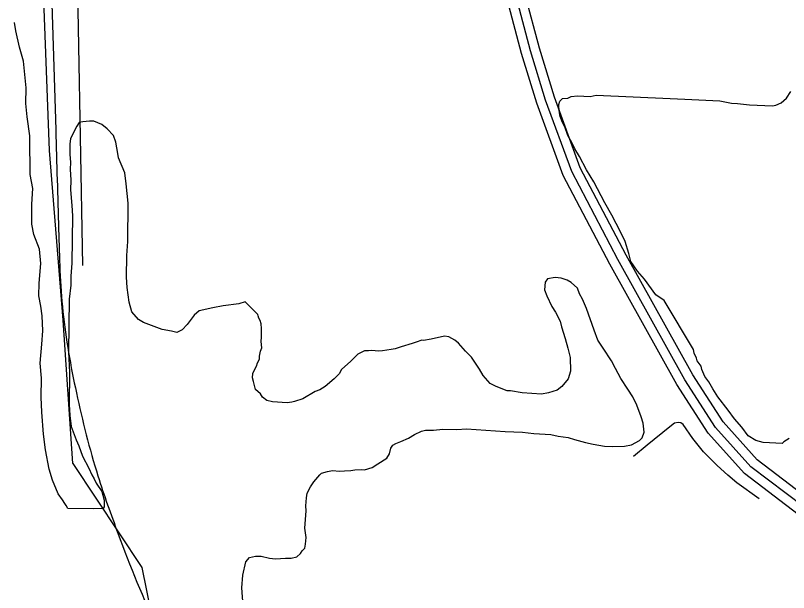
# Model space of a CAD drawing. Extents: x 3245246 to 3283090, y 806824 to 832173.
# Drawn here: x 3278046 to 3279290, y 819737 to 820666 of the extents above; entities that cross this region are included whole.
import ezdxf

# ---------------------------------------------------------------- set-up
doc = ezdxf.new("R2010")
doc.units = 0
for name, color, linetype in [('V-ROAD-CNTR', 7, 'Continuous'), ('V-SITE-VEGE', 7, 'Continuous'), ('V-TOPO-SHOR', 7, 'Continuous')]:
    doc.layers.add(name, color=color, linetype=linetype)

msp = doc.modelspace()

# ---------------------------------------------------------------- linework, layer by layer
at = {"layer": 'V-ROAD-CNTR'}
for points in [[(3277951.4, 824772.9), (3278068.2, 821835.2), (3278111.2, 820481.9)], [(3280268.3, 818947.3), (3280170.6, 818994.4), (3280121.8, 819048.2), (3279980.5, 819201.6), (3279930.7, 819240.6), (3279893.5, 819281.5), (3279842.2, 819359.5), (3279772.1, 819456.6), (3279715, 819525.8), (3279644.4, 819592.3), (3279588.7, 819663.3), (3279508.8, 819736.8), (3279421, 819802.4), (3279314.4, 819874.8), (3279229.3, 819939.4), (3279172.8, 820002.6), (3279123.1, 820079.6), (3279015.7, 820273.1), (3278941.4, 820414.8), (3278899.2, 820529.9), (3278874.9, 820609.2), (3278852.2, 820695.1)], [(3280266.1, 818963), (3280179.7, 819006.7), (3280132.9, 819058.3), (3279990.8, 819212.6), (3279941, 819251.6), (3279905.4, 819290.7), (3279854.5, 819368), (3279784, 819465.8), (3279726, 819536.1), (3279655.5, 819602.5), (3279599.8, 819673.6), (3279518.4, 819748.3), (3279429.7, 819814.7), (3279323.1, 819887), (3279239.6, 819950.5), (3279184.8, 820011.7), (3279135.9, 820087.3), (3279028.9, 820280.2), (3278955.1, 820420.9), (3278913.5, 820534.7), (3278889.3, 820613.4), (3278866.5, 820699.9)], [(3280260.5, 818934.1), (3280161.4, 818982.2), (3280110.7, 819038.1), (3279970.3, 819190.5), (3279920.5, 819229.5), (3279881.6, 819272.2), (3279829.8, 819351), (3279760.2, 819447.4), (3279704, 819515.6), (3279633.3, 819582.2), (3279577.7, 819653.1), (3279499.2, 819725.2), (3279412.3, 819790.2), (3279305.6, 819862.6), (3279219.1, 819928.4), (3279160.8, 819993.5), (3279110.2, 820071.9), (3279002.4, 820265.9), (3278927.6, 820408.7), (3278885, 820525.1), (3278860.5, 820605.1), (3278838, 820690.3)]]:
    msp.add_lwpolyline(points, dxfattribs=at)
msp.add_spline([(3278111.2, 820481.9), (3278115.8, 820321), (3278122.7, 820189.1), (3278144.5, 820058.4), (3278179.1, 819924.7), (3278211.3, 819832.4), (3278276.5, 819676.6), (3278340.7, 819560.9)], degree=3, dxfattribs=at)
at = {"layer": 'V-SITE-VEGE'}
for p, q in [((3278047.1, 820641.6), (3278044.9, 820654.7)), ((3278052.7, 820615.3), (3278047.1, 820641.6)), ((3278059.5, 820592.6), (3278052.7, 820615.3)), ((3278063.7, 820549.6), (3278059.5, 820592.6)), ((3278063.3, 820524.6), (3278063.7, 820549.6)), ((3278065.4, 820503.1), (3278063.3, 820524.6)), ((3278069.7, 820472.1), (3278065.4, 820503.1)), ((3278148.7, 820493.6), (3278145, 820487.7)), ((3278154.6, 820494.8), (3278148.7, 820493.6)), ((3278165.4, 820495.8), (3278154.6, 820494.8)), ((3278172.5, 820495.7), (3278165.4, 820495.8)), ((3278185.6, 820490.7), (3278172.5, 820495.7)), ((3278142.6, 820483), (3278135.2, 820467.6)), ((3278145, 820487.7), (3278142.6, 820483)), ((3278193.8, 820483.5), (3278185.6, 820490.7)), ((3278204.4, 820472.6), (3278193.8, 820483.5)), ((3278069.5, 820451.9), (3278069.7, 820472.1)), ((3278135.2, 820467.6), (3278133.9, 820459.3)), ((3278207.8, 820461.9), (3278204.4, 820472.6)), ((3278133.9, 820459.3), (3278133.7, 820442.6)), ((3278211.1, 820443.9), (3278207.8, 820461.9)), ((3278070.3, 820426.8), (3278069.5, 820451.9)), ((3278212.2, 820436.8), (3278211.1, 820443.9)), ((3278133.7, 820442.6), (3278134.7, 820429.5)), ((3278222.6, 820412.8), (3278212.2, 820436.8)), ((3278070.1, 820410.2), (3278070.3, 820426.8)), ((3278134.7, 820429.5), (3278134.5, 820418.8)), ((3278134.5, 820418.8), (3278135.5, 820400.9)), ((3278074.5, 820387.5), (3278070.1, 820410.2)), ((3278224.7, 820394.9), (3278222.6, 820412.8)), ((3278135.5, 820400.9), (3278135.2, 820385.4)), ((3278227.9, 820363.9), (3278224.7, 820394.9)), ((3278073, 820362.5), (3278074.5, 820387.5)), ((3278135.2, 820385.4), (3278137.3, 820360.4)), ((3278072.5, 820330.3), (3278073, 820362.5)), ((3278137.3, 820360.4), (3278138.2, 820343.7)), ((3278227, 820302), (3278227.9, 820363.9)), ((3278138.2, 820343.7), (3278137.2, 820267.5)), ((3278075.9, 820313.6), (3278072.5, 820330.3)), ((3278085.1, 820289.6), (3278075.9, 820313.6)), ((3278225.5, 820279.4), (3278227, 820302)), ((3278087.1, 820267), (3278085.1, 820289.6)), ((3278225, 820244.8), (3278225.5, 820279.4)), ((3278084.3, 820234.9), (3278087.1, 820267)), ((3278137.2, 820267.5), (3278135.7, 820246.1)), ((3278135.7, 820246.1), (3278135.5, 820231.8)), ((3278226, 820228.1), (3278225, 820244.8)), ((3278914.4, 820244), (3278902.3, 820242.1)), ((3278924.4, 820243.4), (3278914.4, 820244)), ((3278084, 820214.6), (3278084.3, 820234.9)), ((3278135.5, 820231.8), (3278132.8, 820209.2)), ((3278898.3, 820236.9), (3278897.5, 820224.1)), ((3278902.3, 820242.1), (3278898.3, 820236.9)), ((3278934.2, 820240), (3278924.4, 820243.4)), ((3278940.3, 820235.9), (3278934.2, 820240)), ((3278950.7, 820227), (3278940.3, 820235.9)), ((3278229.2, 820204.3), (3278226, 820228.1)), ((3278897.5, 820224.1), (3278901.4, 820214.7)), ((3278953.7, 820217.7), (3278950.7, 820227)), ((3278087.4, 820197.9), (3278084, 820214.6)), ((3278132.8, 820209.2), (3278131.6, 820124.6)), ((3278901.4, 820214.7), (3278909.5, 820197.7)), ((3278958.6, 820209.1), (3278953.7, 820217.7)), ((3278964.9, 820194.1), (3278958.6, 820209.1)), ((3278089.5, 820182.4), (3278087.4, 820197.9)), ((3278233.8, 820188.7), (3278229.2, 820204.3)), ((3278363.7, 820195.2), (3278342.2, 820190.8)), ((3278380.4, 820198.6), (3278363.7, 820195.2)), ((3278405.5, 820201.8), (3278380.4, 820198.6)), ((3278416.2, 820205.2), (3278405.5, 820201.8)), ((3278434.5, 820186.3), (3278416.2, 820205.2)), ((3278909.5, 820197.7), (3278915.2, 820188.2)), ((3278977.3, 820159.4), (3278964.9, 820194.1)), ((3278090.4, 820158.5), (3278089.5, 820182.4)), ((3278244.3, 820176.6), (3278233.8, 820188.7)), ((3278333.7, 820183.7), (3278322.8, 820168.4)), ((3278342.2, 820190.8), (3278333.7, 820183.7)), ((3278436.2, 820184.4), (3278434.5, 820186.3)), ((3278437, 820182.5), (3278436.2, 820184.4)), ((3278437.7, 820178.8), (3278437, 820182.5)), ((3278915.2, 820188.2), (3278922.5, 820174)), ((3278252.6, 820171.8), (3278244.3, 820176.6)), ((3278282.2, 820160.6), (3278252.6, 820171.8)), ((3278440.2, 820175), (3278437.7, 820178.8)), ((3278441.6, 820169.4), (3278440.2, 820175)), ((3278442.1, 820162.1), (3278441.6, 820169.4)), ((3278922.5, 820174), (3278924.6, 820164.8)), ((3278088.9, 820137.1), (3278090.4, 820158.5)), ((3278297.6, 820158), (3278282.2, 820160.6)), ((3278306, 820155.5), (3278297.6, 820158)), ((3278314.4, 820160.2), (3278306, 820155.5)), ((3278322.8, 820168.4), (3278314.4, 820160.2)), ((3278442.1, 820148.3), (3278442.1, 820162.1)), ((3278924.6, 820164.8), (3278930.7, 820146.1)), ((3278983.5, 820143.5), (3278977.3, 820159.4)), ((3278441.6, 820141.1), (3278442.1, 820148.3)), ((3278715, 820144.9), (3278703, 820142.9)), ((3278736.4, 820149.8), (3278715, 820144.9)), ((3278743.6, 820148.5), (3278736.4, 820149.8)), ((3278753.3, 820143.2), (3278743.6, 820148.5)), ((3278930.7, 820146.1), (3278935.1, 820130.3)), ((3278086.1, 820106.2), (3278088.9, 820137.1)), ((3278442.7, 820130.9), (3278441.6, 820141.1)), ((3278666.7, 820132.5), (3278657.3, 820129.5)), ((3278684.4, 820137.8), (3278666.7, 820132.5)), ((3278690.9, 820140.1), (3278684.4, 820137.8)), ((3278700.3, 820143.1), (3278690.9, 820140.1)), ((3278703, 820142.9), (3278700.3, 820143.1)), ((3278759.3, 820138.3), (3278753.3, 820143.2)), ((3278770.4, 820125.7), (3278759.3, 820138.3)), ((3278991.8, 820130.2), (3278983.5, 820143.5)), ((3278131.6, 820124.6), (3278133.5, 820091.2)), ((3278439.1, 820117.5), (3278440.6, 820125.6)), ((3278440.6, 820125.6), (3278442.7, 820130.9)), ((3278597.4, 820120.7), (3278585.7, 820109.6)), ((3278607.8, 820126.4), (3278597.4, 820120.7)), ((3278614.2, 820126), (3278607.8, 820126.4)), ((3278619.7, 820126.5), (3278614.2, 820126)), ((3278630.6, 820125.8), (3278619.7, 820126.5)), ((3278637, 820126.3), (3278630.6, 820125.8)), ((3278650.9, 820128.1), (3278637, 820126.3)), ((3278657.3, 820129.5), (3278650.9, 820128.1)), ((3278779.8, 820115.9), (3278770.4, 820125.7)), ((3278935.1, 820130.3), (3278938.7, 820115.4)), ((3279005.1, 820110.1), (3278991.8, 820130.2)), ((3278435.7, 820106.7), (3278438.8, 820112.9)), ((3278438.8, 820112.9), (3278439.1, 820117.5)), ((3278585.7, 820109.6), (3278571.1, 820095.9)), ((3278793.1, 820096.7), (3278779.8, 820115.9)), ((3278938.7, 820115.4), (3278939.1, 820093.5)), ((3279011.5, 820097.8), (3279005.1, 820110.1)), ((3278088.1, 820082.3), (3278086.1, 820106.2)), ((3278430.3, 820094.3), (3278434.4, 820101.4)), ((3278434.4, 820101.4), (3278435.7, 820106.7)), ((3278571.1, 820095.9), (3278567, 820088.9)), ((3278798.8, 820086.3), (3278793.1, 820096.7)), ((3279020.5, 820081.7), (3279011.5, 820097.8)), ((3278087.7, 820051.4), (3278088.1, 820082.3)), ((3278133.5, 820091.2), (3278132.8, 820040)), ((3278427.7, 820082.6), (3278428.2, 820089.9)), ((3278429.1, 820077), (3278427.7, 820082.6)), ((3278428.2, 820089.9), (3278430.3, 820094.3)), ((3278567, 820088.9), (3278559.1, 820081.2)), ((3278809.9, 820073.7), (3278798.8, 820086.3)), ((3278939.1, 820093.5), (3278935.5, 820080.9)), ((3278432.8, 820064), (3278429.1, 820077)), ((3278559.1, 820081.2), (3278544.6, 820068.5)), ((3278819.6, 820068.5), (3278809.9, 820073.7)), ((3278935.5, 820080.9), (3278925.6, 820068.8)), ((3279031.3, 820064.5), (3279020.5, 820081.7)), ((3278440.6, 820057.1), (3278432.8, 820064)), ((3278528.5, 820060.4), (3278508.6, 820048.9)), ((3278536, 820063.5), (3278528.5, 820060.4)), ((3278544.6, 820068.5), (3278536, 820063.5)), ((3278837.4, 820061.8), (3278819.6, 820068.5)), ((3278842.9, 820061.5), (3278837.4, 820061.8)), ((3278861.8, 820058.4), (3278842.9, 820061.5)), ((3278892.8, 820056.3), (3278861.8, 820058.4)), ((3278903.9, 820058.3), (3278892.8, 820056.3)), ((3278917.9, 820062.9), (3278903.9, 820058.3)), ((3278925.6, 820068.8), (3278917.9, 820062.9)), ((3279039.6, 820052.1), (3279031.3, 820064.5)), ((3278088.6, 820027.5), (3278087.7, 820051.4)), ((3278443.9, 820051.4), (3278440.6, 820057.1)), ((3278450.8, 820046.4), (3278443.9, 820051.4)), ((3278459.8, 820043.9), (3278450.8, 820046.4)), ((3278508.6, 820048.9), (3278495.5, 820044.3)), ((3279046, 820038.9), (3279039.6, 820052.1)), ((3278132.8, 820040), (3278133.7, 820022.1)), ((3278483.5, 820042.4), (3278459.8, 820043.9)), ((3278490.9, 820043.7), (3278483.5, 820042.4)), ((3278495.5, 820044.3), (3278490.9, 820043.7)), ((3279053, 820020.1), (3279046, 820038.9)), ((3278091.6, 819991.8), (3278088.6, 820027.5)), ((3278133.7, 820022.1), (3278135.9, 820004.2)), ((3279056, 820009.9), (3279053, 820020.1)), ((3279057.7, 819995.1), (3279056, 820009.9)), ((3278135.9, 820004.2), (3278143.9, 819982.7)), ((3278688.4, 819991.3), (3278699.7, 819997)), ((3278699.7, 819997), (3278706.2, 819998.4)), ((3278706.2, 819998.4), (3278719, 819998.4)), ((3278719, 819998.4), (3278733.7, 820000.2)), ((3278733.7, 820000.2), (3278756.5, 819999.6)), ((3278756.5, 819999.6), (3278772.1, 820000.4)), ((3278772.1, 820000.4), (3278834, 819996.3)), ((3278834, 819996.3), (3278862.2, 819995.3)), ((3278862.2, 819995.3), (3278880.4, 819993.2)), ((3279054.4, 819986.2), (3279057.7, 819995.1)), ((3278094.9, 819966.7), (3278091.6, 819991.8)), ((3278143.9, 819982.7), (3278148.6, 819973.1)), ((3278666.6, 819980), (3278678.9, 819985.6)), ((3278678.9, 819985.6), (3278688.4, 819991.3)), ((3278880.4, 819993.2), (3278907.6, 819991.4)), ((3278907.6, 819991.4), (3278919.3, 819988.8)), ((3278919.3, 819988.8), (3278935.7, 819986.8)), ((3278935.7, 819986.8), (3278945.5, 819983.4)), ((3278945.5, 819983.4), (3278963.4, 819978.6)), ((3279050.5, 819981.9), (3279054.4, 819986.2)), ((3278148.6, 819973.1), (3278154.3, 819956.3)), ((3278650.4, 819969.2), (3278653.5, 819974.5)), ((3278653.5, 819974.5), (3278658.2, 819976.9)), ((3278658.2, 819976.9), (3278666.6, 819980)), ((3278963.4, 819978.6), (3278976, 819975.9)), ((3278976, 819975.9), (3278994.1, 819972.9)), ((3278994.1, 819972.9), (3279006.9, 819972)), ((3279006.9, 819972), (3279026.1, 819972.6)), ((3279026.1, 819972.6), (3279037.2, 819974.6)), ((3279037.2, 819974.6), (3279050.5, 819981.9)), ((3278100.4, 819935.6), (3278094.9, 819966.7)), ((3278643.8, 819953.2), (3278647.9, 819960.2)), ((3278647.9, 819960.2), (3278650.4, 819969.2)), ((3278154.3, 819956.3), (3278164.7, 819937.1)), ((3278629.5, 819944.1), (3278643.8, 819953.2)), ((3278106.1, 819917.7), (3278100.4, 819935.6)), ((3278164.7, 819937.1), (3278169.3, 819926.3)), ((3278548.3, 819932.1), (3278556.6, 819933.4)), ((3278556.6, 819933.4), (3278567.6, 819932.6)), ((3278567.6, 819932.6), (3278575.8, 819933)), ((3278575.8, 819933), (3278585.9, 819933.3)), ((3278585.9, 819933.3), (3278592.3, 819934.7)), ((3278592.3, 819934.7), (3278602.4, 819934.9)), ((3278602.4, 819934.9), (3278607.9, 819934.5)), ((3278607.9, 819934.5), (3278620, 819938.3)), ((3278620, 819938.3), (3278629.5, 819944.1)), ((3278169.3, 819926.3), (3278172.8, 819920.3)), ((3278526.2, 819915.3), (3278536.1, 819926.5)), ((3278536.1, 819926.5), (3278539, 819929.1)), ((3278539, 819929.1), (3278548.3, 819932.1)), ((3278115.3, 819896.1), (3278106.1, 819917.7)), ((3278172.8, 819920.3), (3278176.3, 819913.1)), ((3278176.3, 819913.1), (3278185.6, 819899.9)), ((3278521.1, 819907.4), (3278526.2, 819915.3)), ((3278122.3, 819886.5), (3278115.3, 819896.1)), ((3278185.6, 819899.9), (3278189, 819885.6)), ((3278514.4, 819889.6), (3278515.8, 819896.8)), ((3278515.8, 819896.8), (3278521.1, 819907.4)), ((3278125.8, 819880.5), (3278122.3, 819886.5)), ((3278189, 819885.6), (3278188.9, 819874.9)), ((3278513.6, 819876.8), (3278514.4, 819889.6)), ((3278128.1, 819876.9), (3278125.8, 819880.5)), ((3278130.5, 819872.1), (3278128.1, 819876.9)), ((3278172.1, 819871.5), (3278130.5, 819872.1)), ((3278187.6, 819872.5), (3278172.1, 819871.5)), ((3278188.9, 819874.9), (3278187.6, 819872.5)), ((3278514, 819868.6), (3278513.6, 819876.8)), ((3278512.1, 819840.4), (3278514, 819868.6)), ((3278513.9, 819825.7), (3278512.1, 819840.4)), ((3278513.1, 819814.7), (3278513.9, 819825.7)), ((3278511.8, 819808.4), (3278513.1, 819814.7)), ((3278499, 819794.7), (3278504.8, 819799.8)), ((3278504.8, 819799.8), (3278507.9, 819804.1)), ((3278507.9, 819804.1), (3278511.8, 819808.4)), ((3278412.1, 819764.8), (3278417.2, 819786.4)), ((3278417.2, 819786.4), (3278423.1, 819793.3)), ((3278423.1, 819793.3), (3278432.4, 819795.4)), ((3278432.4, 819795.4), (3278441.5, 819795.7)), ((3278441.5, 819795.7), (3278455, 819792.1)), ((3278455, 819792.1), (3278465, 819791.4)), ((3278465, 819791.4), (3278480.6, 819792.2)), ((3278480.6, 819792.2), (3278489.7, 819792.5)), ((3278489.7, 819792.5), (3278499, 819794.7)), ((3278410.7, 819744.8), (3278412.1, 819764.8)), ((3278412.5, 819715.4), (3278410.7, 819744.8))]:
    msp.add_line(p, q, dxfattribs=at)
for points in [[(3279090, 820207.2), (3279076.7, 820216.1), (3279058.6, 820241.7), (3279046.9, 820254.6), (3279036.6, 820270.2), (3279033.1, 820282.7), (3279027.2, 820302.2), (3279019.6, 820317.7), (3279005.8, 820344.4), (3278994.4, 820364.2), (3278976.7, 820398), (3278965.3, 820417.8), (3278953.9, 820438.9), (3278946.3, 820451.6), (3278941.3, 820461.5), (3278934.9, 820472.8), (3278930.1, 820486.7), (3278926.3, 820493.8), (3278922.6, 820503.6), (3278921.5, 820509.1), (3278920.6, 820518.8), (3278920.8, 820522.9), (3278922.4, 820528.3), (3278926.7, 820532.2), (3278935, 820533.2), (3278940.6, 820535.7), (3278950.3, 820536.6), (3278970.9, 820535.6), (3278980.6, 820537.9), (3279099.8, 820532.3), (3279123.1, 820531.2), (3279179.3, 820528.6), (3279198.4, 820524.9), (3279208, 820524.5), (3279227.1, 820522.2), (3279264.1, 820520.4), (3279269.6, 820521.6), (3279278.1, 820525.3), (3279286.7, 820533.1), (3279294, 820543.8)], [(3279291, 819984.8), (3279282.6, 819979.7), (3279279.7, 819977.1), (3279249.5, 819978.6), (3279237.3, 819981.9), (3279225.3, 819989.3), (3279215, 820003.5), (3279203.2, 820016.5), (3279192.9, 820030.7), (3279176.1, 820052.1), (3279168.4, 820064.8), (3279162.1, 820076.1), (3279155.6, 820084.6), (3279150.7, 820095.9), (3279149.6, 820101.4), (3279143.1, 820110), (3279141.9, 820114.1), (3279138.2, 820122.5), (3279137.1, 820128.1), (3279090, 820207.2)]]:
    msp.add_lwpolyline(points, dxfattribs=at)
at = {"layer": 'V-TOPO-SHOR'}
for points in [[(3278138.5, 819944.6), (3278123.2, 820175.7), (3278101.1, 820448.6), (3278079.1, 821033.3), (3278084.7, 821077.8)], [(3278142.7, 820909.4), (3278150.5, 820470.8), (3278154.4, 820263.4)], [(3279242.6, 819887.9), (3279206.9, 819913.6), (3279192.5, 819925.9), (3279175.3, 819941.4), (3279153.5, 819963.5), (3279136.3, 819985), (3279120.6, 820007.7), (3279116.9, 820010.3), (3279112.6, 820010.9), (3279106.8, 820009.7), (3279099.2, 820004), (3279062.6, 819974.5), (3279040.4, 819955.9)], [(3278138.5, 819944.6), (3278249.7, 819777.5), (3278272, 819666.2), (3278305.4, 819599.3), (3278383.3, 819476.8), (3278472.3, 819387.7), (3278550.2, 819331.9), (3278706.1, 819287.3), (3278862.1, 819309.5), (3279140.5, 819354), (3279251.9, 819342.8), (3279485.7, 819298.1), (3279675, 819242.4), (3279886.6, 819086.3), (3279942.2, 819064), (3279997.9, 819030.6), (3280053.6, 818986), (3280153.8, 818908), (3280198.3, 818874.6)]]:
    msp.add_lwpolyline(points, dxfattribs=at)

doc.saveas('drawing.dxf')
